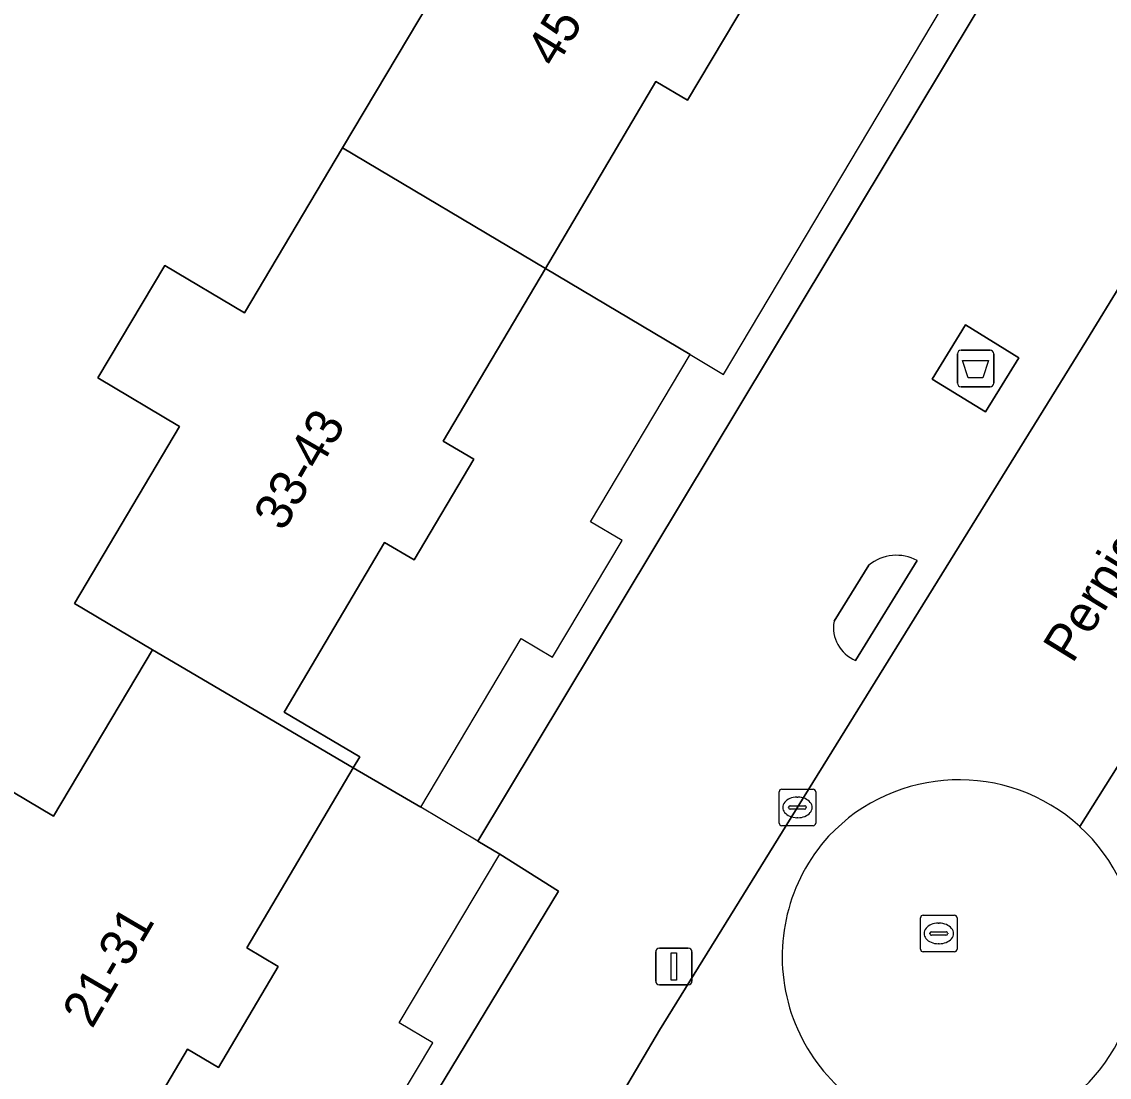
# Model space of a CAD drawing. Extents: x 158455 to 159797, y 387218 to 388672.
# Drawn here: x 159255.07 to 159284.74, y 388140.31 to 388169.11 of the extents above; entities that cross this region are included whole.
import ezdxf

# ---------------------------------------------------------------- set-up
doc = ezdxf.new("R2010")
doc.units = 0
for name, color, linetype in [('IMGEO_Afval_apart_plaats', 7, 'Continuous'), ('IMGEO_Erf', 7, 'Continuous'), ('IMGEO_Kolk', 7, 'Continuous'), ('IMGEO_Lichtmast', 7, 'Continuous'), ('IMGEO_Openbare_ruimte_label', 7, 'Continuous'), ('IMGEO_Pand', 7, 'Continuous'), ('IMGEO_Pand_nummerreeks', 7, 'Continuous'), ('IMGEO_Pand_overbouw', 7, 'Continuous'), ('IMGEO_Rijbaan_lokaal_open', 7, 'Continuous'), ('IMGEO_Rioolput', 7, 'Continuous'), ('IMGEO_Verkeerseiland_open', 7, 'Continuous'), ('IMGEO_Voetpad_gesloten', 7, 'Continuous'), ('IMGEO_Voetpad_open', 7, 'Continuous')]:
    doc.layers.add(name, color=color, linetype=linetype)

msp = doc.modelspace()

# ---------------------------------------------------------------- linework, layer by layer
at = {"layer": 'IMGEO_Afval_apart_plaats'}
for p, q in [((159280.599, 388159.249), (159280.599, 388160.049)), ((159280.599, 388160.049), (159280.599, 388159.249)), ((159280.699, 388160.149), (159281.489, 388160.149)), ((159281.489, 388160.149), (159280.699, 388160.149)), ((159281.589, 388160.049), (159281.589, 388159.249)), ((159281.589, 388159.249), (159281.589, 388160.049)), ((159281.489, 388159.149), (159280.699, 388159.149)), ((159280.699, 388159.149), (159281.489, 388159.149))]:
    msp.add_line(p, q, dxfattribs=at)
msp.add_lwpolyline([(159280.742, 388159.863), (159281.446, 388159.863), (159281.297, 388159.393), (159280.891, 388159.393), (159280.742, 388159.863)], dxfattribs=at)
for centre, start, end in [((159280.699, 388160.049), 90, 180), ((159280.699, 388160.049), 90, 180), ((159281.489, 388160.049), 0, 90), ((159281.489, 388160.049), 360, 90), ((159280.699, 388159.249), 180, 270), ((159280.699, 388159.249), 180, 270), ((159281.489, 388159.249), 270, 0), ((159281.489, 388159.249), 270, 0)]:
    msp.add_arc(centre, 0.1, start, end, dxfattribs=at)
at = {"layer": 'IMGEO_Erf'}
for points in [[(159262.234, 388133.033), (159269.716, 388145.391), (159268.114, 388146.395), (159267.516, 388146.751), (159282.646, 388171.929)], [(159253.776, 388148.717), (159255.936, 388147.431), (159258.637, 388151.97), (159256.509, 388153.237), (159259.382, 388158.064), (159257.153, 388159.391), (159258.976, 388162.455), (159261.147, 388161.163), (159263.829, 388165.669), (159266.811, 388170.681)], [(159274.887, 388169.754), (159273.238, 388166.968), (159272.374, 388167.479), (159269.358, 388162.379), (159266.572, 388157.669), (159267.405, 388157.177), (159265.777, 388154.424), (159264.969, 388154.902), (159262.231, 388150.272), (159264.295, 388149.051), (159264.12, 388148.755), (159261.212, 388143.838), (159262.068, 388143.331), (159260.44, 388140.578), (159259.599, 388141.075), (159256.721, 388136.209)]]:
    msp.add_lwpolyline(points, dxfattribs=at)
at = {"layer": 'IMGEO_Kolk'}
for p, q in [((159275.81, 388148.171), (159276.662, 388148.171)), ((159275.735, 388147.245), (159275.735, 388148.097)), ((159276.223, 388147.951), (159276.248, 388147.951)), ((159276.736, 388148.097), (159276.736, 388147.245)), ((159275.994, 388147.665), (159275.994, 388147.677)), ((159276.432, 388147.628), (159276.034, 388147.628)), ((159276.037, 388147.714), (159276.435, 388147.714)), ((159276.478, 388147.677), (159276.478, 388147.665)), ((159276.246, 388147.391), (159276.221, 388147.391)), ((159276.662, 388147.171), (159275.81, 388147.171))]:
    msp.add_line(p, q, dxfattribs=at)
for points in [[(159275.81, 388148.171), (159276.662, 388148.171)], [(159275.735, 388147.245), (159275.735, 388148.097)], [(159276.736, 388148.097), (159276.736, 388147.245)], [(159276.662, 388147.171), (159275.81, 388147.171)]]:
    msp.add_lwpolyline(points, dxfattribs=at)
for centre, radius, start, end in [((159275.812, 388148.095), 0.0765, 91.552, 178.448), ((159275.812, 388148.095), 0.0765, 91.552, 178.448), ((159276.66, 388148.095), 0.0765, 1.552, 88.448), ((159276.66, 388148.095), 0.0765, 1.552, 88.448), ((159276.034, 388147.674), 0.0403, 85.8775, 175.7526), ((159276.031, 388147.664), 0.0366, 178.938, 274.7102), ((159276.435, 388147.671), 0.043, 264.8664, 352.4533), ((159276.439, 388147.676), 0.0386, 1.7309, 96.639), ((159275.812, 388147.247), 0.0765, 181.552, 268.448), ((159275.812, 388147.247), 0.0765, 181.552, 268.448), ((159276.66, 388147.247), 0.0765, 271.552, 358.448), ((159276.66, 388147.247), 0.0765, 271.552, 358.448)]:
    msp.add_arc(centre, radius, start, end, dxfattribs=at)
for centre, major_axis, ratio, start_param, end_param in [((159276.222, 388147.671), (-0.387, 0.002), 0.722429, 4.712389, 7.853982), ((159276.247, 388147.671), (-0.39, 0.002), 0.717154, 1.570796, 4.712389)]:
    msp.add_ellipse(centre, major_axis=major_axis, ratio=ratio, start_param=start_param, end_param=end_param, dxfattribs=at)
at = {"layer": 'IMGEO_Lichtmast'}
for p, q in [((159272.368, 388142.93), (159272.368, 388143.73)), ((159272.368, 388143.73), (159272.368, 388142.93)), ((159272.468, 388143.83), (159273.258, 388143.83)), ((159273.258, 388143.83), (159272.468, 388143.83)), ((159273.358, 388143.73), (159273.358, 388142.93)), ((159273.358, 388142.93), (159273.358, 388143.73)), ((159273.258, 388142.83), (159272.468, 388142.83)), ((159272.468, 388142.83), (159273.258, 388142.83))]:
    msp.add_line(p, q, dxfattribs=at)
msp.add_lwpolyline([(159272.788, 388143.705), (159272.938, 388143.705), (159272.938, 388142.955), (159272.788, 388142.955), (159272.788, 388143.705)], dxfattribs=at)
for centre, start, end in [((159272.468, 388143.73), 90, 180), ((159272.468, 388143.73), 90, 180), ((159273.258, 388143.73), 0, 90), ((159273.258, 388143.73), 360, 90), ((159272.468, 388142.93), 180, 270), ((159272.468, 388142.93), 180, 270), ((159273.258, 388142.93), 270, 0), ((159273.258, 388142.93), 270, 0)]:
    msp.add_arc(centre, 0.1, start, end, dxfattribs=at)
at = {"layer": 'IMGEO_Pand'}
for points in [[(159269.358, 388162.379), (159272.374, 388167.479), (159273.238, 388166.968), (159274.887, 388169.754), (159274.052, 388170.248), (159277.024, 388175.274), (159271.538, 388178.538), (159268.674, 388173.727), (159266.451, 388175.05), (159264.625, 388171.982), (159266.811, 388170.681), (159263.829, 388165.669)], [(159258.637, 388151.97), (159264.12, 388148.755), (159264.295, 388149.051), (159262.231, 388150.272), (159264.969, 388154.902), (159265.777, 388154.424), (159267.405, 388157.177), (159266.572, 388157.669), (159269.358, 388162.379), (159263.829, 388165.669), (159261.147, 388161.163), (159258.976, 388162.455), (159257.153, 388159.391), (159259.382, 388158.064), (159256.509, 388153.237)], [(159258.637, 388151.97), (159255.936, 388147.431), (159253.776, 388148.717), (159251.906, 388145.575), (159254.049, 388144.3), (159251.192, 388139.499), (159255.787, 388136.765), (159256.721, 388136.209), (159259.599, 388141.075), (159260.44, 388140.578), (159262.068, 388143.331), (159261.212, 388143.838), (159264.12, 388148.755)]]:
    msp.add_lwpolyline(points, close=True, dxfattribs=at)
at = {"layer": 'IMGEO_Pand_overbouw'}
for points in [[(159269.358, 388162.379), (159273.307, 388160.029), (159274.221, 388159.485), (159281.893, 388172.377), (159277.024, 388175.274), (159274.052, 388170.248), (159274.887, 388169.754), (159273.238, 388166.968), (159272.374, 388167.479)], [(159264.12, 388148.755), (159265.959, 388147.677), (159268.697, 388152.277), (159269.555, 388151.767), (159271.452, 388154.954), (159270.592, 388155.466), (159273.307, 388160.029), (159269.358, 388162.379), (159266.572, 388157.669), (159267.405, 388157.177), (159265.777, 388154.424), (159264.969, 388154.902), (159262.231, 388150.272), (159264.295, 388149.051)], [(159264.12, 388148.755), (159261.212, 388143.838), (159262.068, 388143.331), (159260.44, 388140.578), (159259.599, 388141.075), (159256.721, 388136.209), (159260.444, 388133.994), (159260.731, 388133.823), (159260.801, 388133.941), (159263.615, 388138.67), (159264.455, 388138.17), (159266.286, 388141.248), (159265.374, 388141.79), (159268.114, 388146.395), (159267.516, 388146.751), (159265.959, 388147.677)]]:
    msp.add_lwpolyline(points, close=True, dxfattribs=at)
at = {"layer": 'IMGEO_Rijbaan_lokaal_open'}
for points in [[(159299.357, 388186.658), (159299.2, 388186.29), (159291.698, 388172.984), (159291.387, 388172.458), (159288.09, 388166.885), (159284.123, 388160.416), (159272.47, 388141.59), (159266.034, 388130.677), (159265.477, 388129.733), (159271.392, 388125.943), (159276.566, 388134.577), (159276.892, 388135.12), (159277.007, 388135.304), (159279.173, 388138.961)], [(159283.935, 388147.152), (159286.173, 388150.71)], [(159286.173, 388150.71), (159283.935, 388147.152)]]:
    msp.add_lwpolyline(points, dxfattribs=at)
for centre, radius, start, end in [((159280.646, 388143.539), 4.886, 47.6897, 136.7753), ((159280.646, 388143.539), 4.886, 47.6897, 136.7753), ((159280.645, 388143.538), 4.887, 318.6493, 47.6909), ((159280.645, 388143.538), 4.887, 318.6493, 47.6909), ((159280.705, 388143.601), 4.886, 137.777, 251.7336), ((159280.705, 388143.601), 4.886, 137.777, 251.7336), ((159280.703, 388143.602), 4.887, 251.7484, 317.6367), ((159280.703, 388143.602), 4.887, 251.7484, 317.6367)]:
    msp.add_arc(centre, radius, start, end, dxfattribs=at)
at = {"layer": 'IMGEO_Rioolput'}
for p, q in [((159279.591, 388143.806), (159279.591, 388144.658)), ((159279.666, 388144.732), (159280.518, 388144.732)), ((159280.592, 388144.658), (159280.592, 388143.806)), ((159279.893, 388144.275), (159280.291, 388144.275)), ((159280.079, 388144.512), (159280.104, 388144.512)), ((159279.85, 388144.226), (159279.85, 388144.238)), ((159280.288, 388144.189), (159279.89, 388144.189)), ((159280.334, 388144.238), (159280.334, 388144.226)), ((159280.518, 388143.732), (159279.666, 388143.732)), ((159280.102, 388143.952), (159280.077, 388143.952))]:
    msp.add_line(p, q, dxfattribs=at)
for points in [[(159279.591, 388143.806), (159279.591, 388144.658)], [(159279.666, 388144.732), (159280.518, 388144.732)], [(159280.592, 388144.658), (159280.592, 388143.806)], [(159280.518, 388143.732), (159279.666, 388143.732)]]:
    msp.add_lwpolyline(points, dxfattribs=at)
for centre, radius, start, end in [((159279.668, 388144.656), 0.0765, 91.552, 178.448), ((159279.668, 388144.656), 0.0765, 91.552, 178.448), ((159280.516, 388144.656), 0.0765, 1.552, 88.448), ((159280.516, 388144.656), 0.0765, 1.552, 88.448), ((159279.89, 388144.235), 0.0403, 85.8775, 175.7526), ((159280.295, 388144.237), 0.0386, 1.7309, 96.639), ((159279.887, 388144.225), 0.0366, 178.938, 274.7102), ((159280.291, 388144.232), 0.043, 264.8664, 352.4533), ((159279.668, 388143.808), 0.0765, 181.552, 268.448), ((159279.668, 388143.808), 0.0765, 181.552, 268.448), ((159280.516, 388143.808), 0.0765, 271.552, 358.448), ((159280.516, 388143.808), 0.0765, 271.552, 358.448)]:
    msp.add_arc(centre, radius, start, end, dxfattribs=at)
for centre, major_axis, ratio, start_param, end_param in [((159280.078, 388144.232), (-0.387, 0.002), 0.722429, 4.712389, 7.853982), ((159280.103, 388144.232), (-0.39, 0.002), 0.717154, 1.570796, 4.712389)]:
    msp.add_ellipse(centre, major_axis=major_axis, ratio=ratio, start_param=start_param, end_param=end_param, dxfattribs=at)
at = {"layer": 'IMGEO_Verkeerseiland_open'}
for points in [[(159277.821, 388151.684), (159279.505, 388154.405)], [(159278.182, 388154.281), (159277.234, 388152.75)]]:
    msp.add_lwpolyline(points, dxfattribs=at)
for centre, radius, start, end in [((159278.935, 388153.367), 1.184, 61.2273, 129.4817), ((159278.186, 388152.58), 0.968, 169.8703, 247.8091)]:
    msp.add_arc(centre, radius, start, end, dxfattribs=at)
at = {"layer": 'IMGEO_Voetpad_gesloten'}
msp.add_lwpolyline([(159282.275, 388159.942), (159280.821, 388160.835), (159279.912, 388159.355), (159281.366, 388158.462)], close=True, dxfattribs=at)
at = {"layer": 'IMGEO_Voetpad_open'}
for points in [[(159284.123, 388160.416), (159288.09, 388166.885), (159291.387, 388172.458), (159289.028, 388173.867), (159288.172, 388174.377), (159285.191, 388176.16), (159282.646, 388171.929), (159267.516, 388146.751), (159268.114, 388146.395), (159269.716, 388145.391), (159262.234, 388133.033), (159266.034, 388130.677), (159272.47, 388141.59)], [(159279.912, 388159.355), (159280.821, 388160.835), (159282.275, 388159.942), (159281.366, 388158.462)]]:
    msp.add_lwpolyline(points, close=True, dxfattribs=at)
for points in [[(159279.505, 388154.405), (159277.821, 388151.684)], [(159277.234, 388152.75), (159278.182, 388154.281)]]:
    msp.add_lwpolyline(points, dxfattribs=at)
for centre, radius, start, end in [((159278.935, 388153.367), 1.184, 61.2273, 129.4817), ((159278.186, 388152.58), 0.968, 169.8703, 247.8091)]:
    msp.add_arc(centre, radius, start, end, dxfattribs=at)

# ---------------------------------------------------------------- texts
at = {"layer": 'IMGEO_Openbare_ruimte_label'}
msp.add_text('Perpignanlaan', height=1, rotation=58.4863, dxfattribs=at).set_placement((159283.74, 388151.573))
at = {"layer": 'IMGEO_Pand_nummerreeks'}
for s, rotation, p in [('45-55', 58.7843, (159269.635, 388167.821)), ('33-43', 59.9151, (159262.214, 388155.173)), ('21-31', 59.7242, (159256.993, 388141.609))]:
    msp.add_text(s, height=1, rotation=rotation, dxfattribs=at).set_placement(p)

doc.saveas('drawing.dxf')
